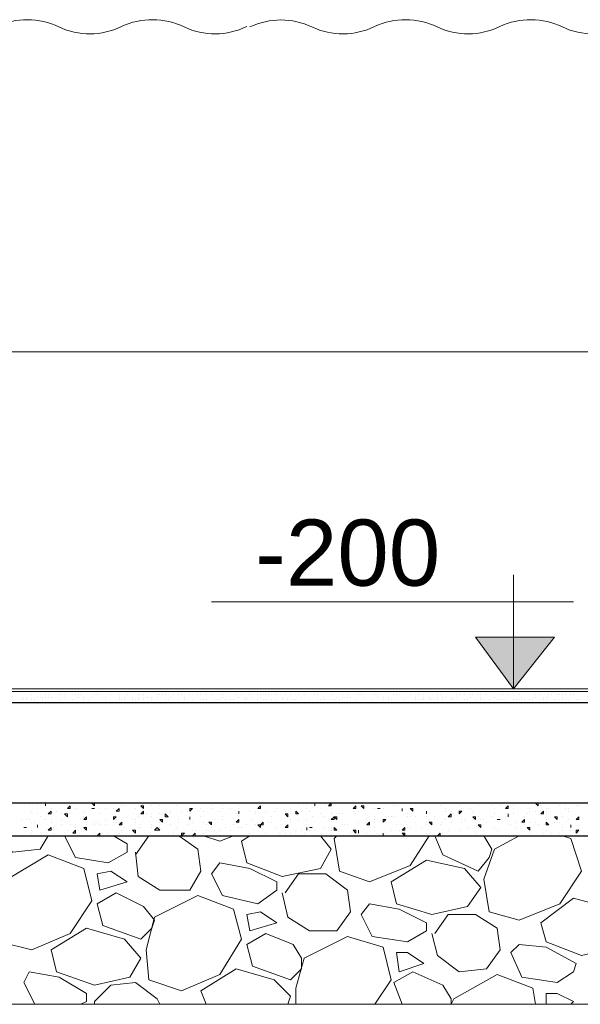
# Model space of a CAD drawing. Header units: metres. Extents: x 5.7 to 89.8, y 4 to 63.5.
# Tile 309 of 475: x 54.2 to 56.2, y 27.6 to 31.1. Entities that reach past the tile are written whole.
import ezdxf

# ---------------------------------------------------------------- set-up
doc = ezdxf.new("R2010")
doc.units = ezdxf.units.M
doc.header["$MEASUREMENT"] = 0
for name, color, linetype in [('PDF17_dim', 7, 'Continuous'), ('PDF17_hatch-borshi', 7, 'Continuous'), ('PDF17_kaff', 7, 'Continuous'), ('PDF17_Text', 7, 'Continuous'), ('PDF17_textt', 7, 'Continuous'), ('PDF17_wall', 7, 'Continuous')]:
    doc.layers.add(name, color=color, linetype=linetype)
doc.styles.add('PDF Arial', font='arial.ttf')

msp = doc.modelspace()

# ---------------------------------------------------------------- linework, layer by layer
at = {"layer": 'PDF17_dim', "lineweight": 20}
for points in [[(52.552, 31.0437, 0.22617), (52.7716, 31.0437, -0.226144), (52.9931, 31.0422, 0.22617), (53.2147, 31.0437, -0.226144), (53.4362, 31.0422, 0.22617), (53.6577, 31.0437, -0.226144), (53.8792, 31.0422, 0.22617), (54.1007, 31.0437, -0.226144), (54.3222, 31.0422, 0.22617), (54.5438, 31.0437, -0.226144), (54.7653, 31.0422, 0.22617), (54.9868, 31.0437)], [(57.435, 31.0437, 0.22617), (57.6546, 31.0437, -0.22617), (57.4331, 31.0422, 0.226144), (57.2116, 31.0437, -0.22617), (56.9901, 31.0422, 0.226144), (56.7686, 31.0437, -0.22617), (56.547, 31.0422, 0.226144), (56.3255, 31.0437, -0.22617), (56.104, 31.0422, 0.226144), (55.8825, 31.0437, -0.22617), (55.661, 31.0422, 0.226144), (55.4395, 31.0437, -0.22617), (55.2179, 31.0422, 0.226144), (54.9983, 31.0422)]]:
    msp.add_lwpolyline(points, format="xyb", dxfattribs=at)
msp.add_lwpolyline([(48.1014, 29.892), (63.8099, 29.892)], dxfattribs=at)
at = {"layer": 'PDF17_hatch-borshi', "lineweight": 18}
for points in [[(54.198, 28.6689), (54.198, 28.6689)], [(54.2076, 28.6689), (54.2076, 28.6689)], [(54.2269, 28.6785), (54.2269, 28.6785)], [(54.2269, 28.6785), (54.2269, 28.6785)], [(54.2461, 28.6881), (54.2461, 28.6881)], [(54.2461, 28.6689), (54.2461, 28.6689)], [(54.2558, 28.6689), (54.2558, 28.6689)], [(54.2654, 28.6689), (54.2654, 28.6689)], [(54.275, 28.6785), (54.275, 28.6785)], [(54.275, 28.6689), (54.275, 28.6689)], [(54.2847, 28.6785), (54.2847, 28.6785)], [(54.2847, 28.6689), (54.2847, 28.6689)], [(54.2943, 28.6689), (54.2943, 28.6689)], [(54.2943, 28.6689), (54.2943, 28.6689)], [(54.3232, 28.6881), (54.3232, 28.6881)], [(54.3232, 28.6881), (54.3232, 28.6881)], [(54.3232, 28.6785), (54.3232, 28.6785)], [(54.3232, 28.6785), (54.3232, 28.6785)], [(54.3328, 28.6785), (54.3328, 28.6785)], [(54.3328, 28.6689), (54.3328, 28.6689)], [(54.3424, 28.6785), (54.3424, 28.6785)], [(54.3424, 28.6785), (54.3424, 28.6785)], [(54.3424, 28.6689), (54.3424, 28.6689)], [(54.3713, 28.6881), (54.3713, 28.6881)], [(54.3713, 28.6785), (54.3713, 28.6785)], [(54.381, 28.6785), (54.381, 28.6785)], [(54.3906, 28.6881), (54.3906, 28.6881)], [(54.3906, 28.6785), (54.3906, 28.6785)], [(54.3906, 28.6689), (54.3906, 28.6689)], [(54.4002, 28.6785), (54.4002, 28.6785)], [(54.4099, 28.6881), (54.4099, 28.6881)], [(54.4099, 28.6689), (54.4099, 28.6689)], [(54.4195, 28.6881), (54.4195, 28.6881)], [(54.4291, 28.6881), (54.4291, 28.6881)], [(54.4388, 28.6689), (54.4388, 28.6689)], [(54.4484, 28.6785), (54.4484, 28.6785)], [(54.458, 28.6881), (54.458, 28.6881)], [(54.458, 28.6785), (54.458, 28.6785)], [(54.4676, 28.6785), (54.4676, 28.6785)], [(54.4773, 28.6689), (54.4773, 28.6689)], [(54.4869, 28.6689), (54.4869, 28.6689)], [(54.5062, 28.6881), (54.5062, 28.6881)], [(54.5062, 28.6785), (54.5062, 28.6785)], [(54.5351, 28.6785), (54.5351, 28.6785)], [(54.5351, 28.6689), (54.5351, 28.6689)], [(54.5543, 28.6881), (54.5543, 28.6881)], [(54.5543, 28.6689), (54.5543, 28.6689)], [(54.564, 28.6785), (54.564, 28.6785)], [(54.5832, 28.6689), (54.5832, 28.6689)], [(54.6025, 28.6881), (54.6025, 28.6881)], [(54.6025, 28.6785), (54.6025, 28.6785)], [(54.6025, 28.6689), (54.6025, 28.6689)], [(54.6121, 28.6785), (54.6121, 28.6785)], [(54.6217, 28.6785), (54.6217, 28.6785)], [(54.6217, 28.6689), (54.6217, 28.6689)], [(54.6314, 28.6689), (54.6314, 28.6689)], [(54.641, 28.6689), (54.641, 28.6689)], [(54.6506, 28.6689), (54.6506, 28.6689)], [(54.6699, 28.6785), (54.6699, 28.6785)], [(54.6699, 28.6689), (54.6699, 28.6689)], [(54.6795, 28.6785), (54.6795, 28.6785)], [(54.6795, 28.6785), (54.6795, 28.6785)], [(54.6892, 28.6785), (54.6892, 28.6785)], [(54.6988, 28.6881), (54.6988, 28.6881)], [(54.6988, 28.6785), (54.6988, 28.6785)], [(54.7181, 28.6689), (54.7181, 28.6689)], [(54.7277, 28.6785), (54.7277, 28.6785)], [(54.7277, 28.6785), (54.7277, 28.6785)], [(54.747, 28.6881), (54.747, 28.6881)], [(54.747, 28.6785), (54.747, 28.6785)], [(54.7566, 28.6785), (54.7566, 28.6785)], [(54.7662, 28.6689), (54.7662, 28.6689)], [(54.7758, 28.6881), (54.7758, 28.6881)], [(54.7855, 28.6785), (54.7855, 28.6785)], [(54.8144, 28.6785), (54.8144, 28.6785)], [(54.824, 28.6785), (54.824, 28.6785)], [(54.8433, 28.6785), (54.8433, 28.6785)], [(54.8625, 28.6785), (54.8625, 28.6785)], [(54.8914, 28.6785), (54.8914, 28.6785)], [(54.8914, 28.6785), (54.8914, 28.6785)], [(54.9011, 28.6785), (54.9011, 28.6785)], [(54.9011, 28.6689), (54.9011, 28.6689)], [(54.9492, 28.6881), (54.9492, 28.6881)], [(54.9492, 28.6785), (54.9492, 28.6785)], [(54.9492, 28.6785), (54.9492, 28.6785)], [(54.9588, 28.6689), (54.9588, 28.6689)], [(54.9685, 28.6785), (54.9685, 28.6785)], [(54.9781, 28.6689), (54.9781, 28.6689)], [(54.9877, 28.6689), (54.9877, 28.6689)], [(54.9974, 28.6785), (54.9974, 28.6785)], [(55.007, 28.6785), (55.007, 28.6785)], [(55.007, 28.6689), (55.007, 28.6689)], [(55.0263, 28.6785), (55.0263, 28.6785)], [(55.0359, 28.6785), (55.0359, 28.6785)], [(55.0359, 28.6689), (55.0359, 28.6689)], [(55.0455, 28.6785), (55.0455, 28.6785)], [(55.0551, 28.6785), (55.0551, 28.6785)], [(55.0648, 28.6785), (55.0648, 28.6785)], [(55.0744, 28.6785), (55.0744, 28.6785)], [(55.084, 28.6785), (55.084, 28.6785)], [(55.0937, 28.6881), (55.0937, 28.6881)], [(55.0937, 28.6785), (55.0937, 28.6785)], [(55.1033, 28.6881), (55.1033, 28.6881)], [(55.1129, 28.6689), (55.1129, 28.6689)], [(55.1226, 28.6881), (55.1226, 28.6881)], [(55.1226, 28.6785), (55.1226, 28.6785)], [(55.1322, 28.6881), (55.1322, 28.6881)], [(55.1418, 28.6785), (55.1418, 28.6785)], [(55.1611, 28.6881), (55.1611, 28.6881)], [(55.1707, 28.6785), (55.1707, 28.6785)], [(55.1804, 28.6689), (55.1804, 28.6689)], [(55.19, 28.6785), (55.19, 28.6785)], [(55.2285, 28.6785), (55.2285, 28.6785)], [(55.2381, 28.6881), (55.2381, 28.6881)], [(55.2381, 28.6785), (55.2381, 28.6785)], [(55.2574, 28.6689), (55.2574, 28.6689)], [(55.2863, 28.6785), (55.2863, 28.6785)], [(55.2863, 28.6785), (55.2863, 28.6785)], [(55.3056, 28.6881), (55.3056, 28.6881)], [(55.3056, 28.6689), (55.3056, 28.6689)], [(55.3056, 28.6689), (55.3056, 28.6689)], [(55.3248, 28.6785), (55.3248, 28.6785)], [(55.3248, 28.6689), (55.3248, 28.6689)], [(55.3345, 28.6689), (55.3345, 28.6689)], [(55.3441, 28.6785), (55.3441, 28.6785)], [(55.3441, 28.6689), (55.3441, 28.6689)], [(55.3537, 28.6689), (55.3537, 28.6689)], [(55.3537, 28.6689), (55.3537, 28.6689)], [(55.373, 28.6785), (55.373, 28.6785)], [(55.3826, 28.6881), (55.3826, 28.6881)], [(55.3826, 28.6785), (55.3826, 28.6785)], [(55.3826, 28.6785), (55.3826, 28.6785)], [(55.3922, 28.6785), (55.3922, 28.6785)], [(55.3922, 28.6785), (55.3922, 28.6785)], [(55.4019, 28.6785), (55.4019, 28.6785)], [(55.4019, 28.6689), (55.4019, 28.6689)], [(55.4019, 28.6689), (55.4019, 28.6689)], [(55.4211, 28.6881), (55.4211, 28.6881)], [(55.4308, 28.6785), (55.4308, 28.6785)], [(55.4404, 28.6785), (55.4404, 28.6785)], [(55.45, 28.6881), (55.45, 28.6881)], [(55.45, 28.6785), (55.45, 28.6785)], [(55.45, 28.6785), (55.45, 28.6785)], [(55.45, 28.6689), (55.45, 28.6689)], [(55.4693, 28.6881), (55.4693, 28.6881)], [(55.4693, 28.6689), (55.4693, 28.6689)], [(55.4789, 28.6881), (55.4789, 28.6881)], [(55.4886, 28.6881), (55.4886, 28.6881)], [(55.4886, 28.6689), (55.4886, 28.6689)], [(55.5078, 28.6785), (55.5078, 28.6785)], [(55.5174, 28.6881), (55.5174, 28.6881)], [(55.5174, 28.6785), (55.5174, 28.6785)], [(55.5271, 28.6785), (55.5271, 28.6785)], [(55.5367, 28.6689), (55.5367, 28.6689)], [(55.5367, 28.6689), (55.5367, 28.6689)], [(55.5656, 28.6881), (55.5656, 28.6881)], [(55.5656, 28.6785), (55.5656, 28.6785)], [(55.5849, 28.6689), (55.5849, 28.6689)], [(55.5945, 28.6785), (55.5945, 28.6785)], [(55.6041, 28.6881), (55.6041, 28.6881)], [(55.6138, 28.6785), (55.6138, 28.6785)], [(55.6138, 28.6689), (55.6138, 28.6689)], [(55.633, 28.6689), (55.633, 28.6689)], [(55.6523, 28.6881), (55.6523, 28.6881)], [(55.6619, 28.6785), (55.6619, 28.6785)], [(55.6619, 28.6689), (55.6619, 28.6689)], [(55.6715, 28.6785), (55.6715, 28.6785)], [(55.6715, 28.6785), (55.6715, 28.6785)], [(55.6812, 28.6689), (55.6812, 28.6689)], [(55.6812, 28.6689), (55.6812, 28.6689)], [(55.6908, 28.6689), (55.6908, 28.6689)], [(55.7004, 28.6881), (55.7004, 28.6881)], [(55.7101, 28.6689), (55.7101, 28.6689)], [(55.7293, 28.6785), (55.7293, 28.6785)], [(55.7293, 28.6785), (55.7293, 28.6785)], [(55.7293, 28.6689), (55.7293, 28.6689)], [(55.739, 28.6785), (55.739, 28.6785)], [(55.739, 28.6785), (55.739, 28.6785)], [(55.7486, 28.6881), (55.7486, 28.6881)], [(55.7582, 28.6785), (55.7582, 28.6785)], [(55.7775, 28.6785), (55.7775, 28.6785)], [(55.7775, 28.6689), (55.7775, 28.6689)], [(55.7871, 28.6785), (55.7871, 28.6785)], [(55.7871, 28.6785), (55.7871, 28.6785)], [(55.8064, 28.6881), (55.8064, 28.6881)], [(55.8064, 28.6785), (55.8064, 28.6785)], [(55.816, 28.6785), (55.816, 28.6785)], [(55.816, 28.6689), (55.816, 28.6689)], [(55.8256, 28.6881), (55.8256, 28.6881)], [(55.8353, 28.6881), (55.8353, 28.6881)], [(55.8353, 28.6785), (55.8353, 28.6785)], [(55.8642, 28.6689), (55.8642, 28.6689)], [(55.8834, 28.6785), (55.8834, 28.6785)], [(55.8931, 28.6785), (55.8931, 28.6785)], [(55.9123, 28.6785), (55.9123, 28.6785)], [(55.9509, 28.6785), (55.9509, 28.6785)], [(55.9509, 28.6785), (55.9509, 28.6785)], [(55.9605, 28.6689), (55.9605, 28.6689)], [(55.9605, 28.6689), (55.9605, 28.6689)], [(56.0086, 28.6881), (56.0086, 28.6881)], [(56.0086, 28.6785), (56.0086, 28.6785)], [(56.0086, 28.6785), (56.0086, 28.6785)], [(56.0086, 28.6689), (56.0086, 28.6689)], [(56.0279, 28.6785), (56.0279, 28.6785)], [(56.0375, 28.6689), (56.0375, 28.6689)], [(56.0472, 28.6689), (56.0472, 28.6689)], [(56.0568, 28.6785), (56.0568, 28.6785)], [(56.0568, 28.6689), (56.0568, 28.6689)], [(56.0664, 28.6785), (56.0664, 28.6785)], [(56.0857, 28.6785), (56.0857, 28.6785)], [(56.0953, 28.6785), (56.0953, 28.6785)], [(56.0953, 28.6785), (56.0953, 28.6785)], [(56.0953, 28.6785), (56.0953, 28.6785)], [(56.105, 28.6785), (56.105, 28.6785)], [(56.105, 28.6689), (56.105, 28.6689)], [(56.1146, 28.6785), (56.1146, 28.6785)], [(56.1338, 28.6785), (56.1338, 28.6785)], [(56.1435, 28.6785), (56.1435, 28.6785)], [(56.1435, 28.6785), (56.1435, 28.6785)], [(56.1531, 28.6881), (56.1531, 28.6881)], [(56.1531, 28.6881), (56.1531, 28.6881)], [(54.1883, 28.6592), (54.1883, 28.6592)], [(54.198, 28.6592), (54.198, 28.6592)], [(54.2076, 28.6592), (54.2076, 28.6592)], [(54.2269, 28.6592), (54.2269, 28.6592)], [(54.2365, 28.6592), (54.2365, 28.6592)], [(54.2654, 28.6592), (54.2654, 28.6592)], [(54.3232, 28.6592), (54.3232, 28.6592)], [(54.3713, 28.6592), (54.3713, 28.6592)], [(54.4099, 28.6592), (54.4099, 28.6592)], [(54.4291, 28.6592), (54.4291, 28.6592)], [(54.4869, 28.6592), (54.4869, 28.6592)], [(54.5351, 28.6592), (54.5351, 28.6592)], [(54.5447, 28.6592), (54.5447, 28.6592)], [(54.5447, 28.6592), (54.5447, 28.6592)], [(54.5543, 28.6592), (54.5543, 28.6592)], [(54.5543, 28.6592), (54.5543, 28.6592)], [(54.5832, 28.6592), (54.5832, 28.6592)], [(54.5929, 28.6592), (54.5929, 28.6592)], [(54.6025, 28.6592), (54.6025, 28.6592)], [(54.6025, 28.6496), (54.6025, 28.6496)], [(54.6217, 28.6592), (54.6217, 28.6592)], [(54.6506, 28.6592), (54.6506, 28.6592)], [(54.6506, 28.6592), (54.6506, 28.6592)], [(54.6988, 28.6592), (54.6988, 28.6592)], [(54.6988, 28.6592), (54.6988, 28.6592)], [(54.7084, 28.6592), (54.7084, 28.6592)], [(54.747, 28.6592), (54.747, 28.6592)], [(54.7662, 28.6592), (54.7662, 28.6592)], [(54.7662, 28.6592), (54.7662, 28.6592)], [(54.7951, 28.6592), (54.7951, 28.6592)], [(54.824, 28.6592), (54.824, 28.6592)], [(54.8336, 28.6592), (54.8336, 28.6592)], [(54.8433, 28.6592), (54.8433, 28.6592)], [(54.8722, 28.6592), (54.8722, 28.6592)], [(54.8818, 28.6592), (54.8818, 28.6592)], [(54.8818, 28.6592), (54.8818, 28.6592)], [(54.8818, 28.6496), (54.8818, 28.6496)], [(54.8914, 28.6592), (54.8914, 28.6592)], [(54.9107, 28.6592), (54.9107, 28.6592)], [(54.9107, 28.6592), (54.9107, 28.6592)], [(54.9299, 28.6592), (54.9299, 28.6592)], [(54.9299, 28.6592), (54.9299, 28.6592)], [(54.9299, 28.6592), (54.9299, 28.6592)], [(54.9396, 28.6592), (54.9396, 28.6592)], [(54.9396, 28.6496), (54.9396, 28.6496)], [(54.9781, 28.6592), (54.9781, 28.6592)], [(54.9877, 28.6592), (54.9877, 28.6592)], [(54.9877, 28.6592), (54.9877, 28.6592)], [(54.9974, 28.6496), (54.9974, 28.6496)], [(55.0263, 28.6592), (55.0263, 28.6592)], [(55.0455, 28.6592), (55.0455, 28.6592)], [(55.0455, 28.6496), (55.0455, 28.6496)], [(55.0551, 28.6592), (55.0551, 28.6592)], [(55.0744, 28.6592), (55.0744, 28.6592)], [(55.0937, 28.6592), (55.0937, 28.6592)], [(55.1033, 28.6496), (55.1033, 28.6496)], [(55.1129, 28.6592), (55.1129, 28.6592)], [(55.1322, 28.6592), (55.1322, 28.6592)], [(55.1515, 28.6592), (55.1515, 28.6592)], [(55.1611, 28.6592), (55.1611, 28.6592)], [(55.1611, 28.6496), (55.1611, 28.6496)], [(55.1996, 28.6496), (55.1996, 28.6496)], [(55.2092, 28.6592), (55.2092, 28.6592)], [(55.2092, 28.6592), (55.2092, 28.6592)], [(55.2189, 28.6496), (55.2189, 28.6496)], [(55.2381, 28.6592), (55.2381, 28.6592)], [(55.2478, 28.6592), (55.2478, 28.6592)], [(55.2574, 28.6592), (55.2574, 28.6592)], [(55.2574, 28.6592), (55.2574, 28.6592)], [(55.267, 28.6592), (55.267, 28.6592)], [(55.267, 28.6496), (55.267, 28.6496)], [(55.2767, 28.6496), (55.2767, 28.6496)], [(55.2863, 28.6592), (55.2863, 28.6592)], [(55.2959, 28.6592), (55.2959, 28.6592)], [(55.3152, 28.6592), (55.3152, 28.6592)], [(55.3248, 28.6496), (55.3248, 28.6496)], [(55.373, 28.6592), (55.373, 28.6592)], [(55.3826, 28.6496), (55.3826, 28.6496)], [(55.4308, 28.6592), (55.4308, 28.6592)], [(55.4404, 28.6496), (55.4404, 28.6496)], [(55.4693, 28.6592), (55.4693, 28.6592)], [(55.4886, 28.6592), (55.4886, 28.6592)], [(55.4982, 28.6592), (55.4982, 28.6592)], [(55.5463, 28.6592), (55.5463, 28.6592)], [(55.5849, 28.6592), (55.5849, 28.6592)], [(55.5945, 28.6592), (55.5945, 28.6592)], [(55.5945, 28.6592), (55.5945, 28.6592)], [(55.6041, 28.6592), (55.6041, 28.6592)], [(55.6138, 28.6592), (55.6138, 28.6592)], [(55.6138, 28.6592), (55.6138, 28.6592)], [(55.633, 28.6592), (55.633, 28.6592)], [(55.6427, 28.6592), (55.6427, 28.6592)], [(55.6523, 28.6592), (55.6523, 28.6592)], [(55.6619, 28.6592), (55.6619, 28.6592)], [(55.6812, 28.6592), (55.6812, 28.6592)], [(55.7004, 28.6496), (55.7004, 28.6496)], [(55.7101, 28.6592), (55.7101, 28.6592)], [(55.7197, 28.6592), (55.7197, 28.6592)], [(55.7582, 28.6592), (55.7582, 28.6592)], [(55.7679, 28.6592), (55.7679, 28.6592)], [(55.7968, 28.6592), (55.7968, 28.6592)], [(55.816, 28.6592), (55.816, 28.6592)], [(55.8256, 28.6592), (55.8256, 28.6592)], [(55.8256, 28.6592), (55.8256, 28.6592)], [(55.8449, 28.6592), (55.8449, 28.6592)], [(55.8738, 28.6592), (55.8738, 28.6592)], [(55.8834, 28.6592), (55.8834, 28.6592)], [(55.8931, 28.6592), (55.8931, 28.6592)], [(55.9027, 28.6592), (55.9027, 28.6592)], [(55.9316, 28.6592), (55.9316, 28.6592)], [(55.9412, 28.6592), (55.9412, 28.6592)], [(55.9412, 28.6592), (55.9412, 28.6592)], [(55.9412, 28.6592), (55.9412, 28.6592)], [(55.9509, 28.6592), (55.9509, 28.6592)], [(55.9605, 28.6592), (55.9605, 28.6592)], [(55.9701, 28.6592), (55.9701, 28.6592)], [(55.9894, 28.6592), (55.9894, 28.6592)], [(55.9894, 28.6592), (55.9894, 28.6592)], [(55.9894, 28.6592), (55.9894, 28.6592)], [(55.999, 28.6592), (55.999, 28.6592)], [(56.0279, 28.6592), (56.0279, 28.6592)], [(56.0375, 28.6592), (56.0375, 28.6592)], [(56.0472, 28.6592), (56.0472, 28.6592)], [(56.0472, 28.6592), (56.0472, 28.6592)], [(56.0761, 28.6592), (56.0761, 28.6592)], [(56.0953, 28.6592), (56.0953, 28.6592)], [(56.105, 28.6592), (56.105, 28.6592)], [(56.1146, 28.6592), (56.1146, 28.6592)], [(56.1242, 28.6592), (56.1242, 28.6592)], [(56.1531, 28.6592), (56.1531, 28.6592)], [(56.1627, 28.6592), (56.1627, 28.6592)], [(54.1883, 28.2933), (54.1883, 28.2933)], [(54.198, 28.2933), (54.198, 28.2933)], [(54.2172, 28.2836), (54.2172, 28.2836)], [(54.2461, 28.2836), (54.2461, 28.2836)], [(54.275, 28.2933), (54.275, 28.2933)], [(54.275, 28.2933), (54.275, 28.2933)], [(54.275, 28.2836), (54.275, 28.2836)], [(54.2943, 28.2933), (54.2943, 28.2933)], [(54.3521, 28.2836), (54.3521, 28.2836)], [(54.3617, 28.2933), (54.3617, 28.2933)], [(54.4099, 28.2933), (54.4099, 28.2933)], [(54.4195, 28.2933), (54.4195, 28.2933)], [(54.4484, 28.2836), (54.4484, 28.2836)], [(54.4773, 28.2933), (54.4773, 28.2933)], [(54.4869, 28.2933), (54.4869, 28.2933)], [(54.5447, 28.2836), (54.5447, 28.2836)], [(54.5543, 28.2836), (54.5543, 28.2836)], [(54.6121, 28.2836), (54.6121, 28.2836)], [(54.6314, 28.2933), (54.6314, 28.2933)], [(54.6506, 28.2836), (54.6506, 28.2836)], [(54.6795, 28.2836), (54.6795, 28.2836)], [(54.7181, 28.2933), (54.7181, 28.2933)], [(54.7373, 28.2836), (54.7373, 28.2836)], [(54.8625, 28.2836), (54.8625, 28.2836)], [(54.9011, 28.2933), (54.9011, 28.2933)], [(54.9011, 28.2933), (54.9107, 28.2933)], [(54.9011, 28.2836), (54.9011, 28.2836)], [(54.9107, 28.2933), (54.9107, 28.2933)], [(54.9299, 28.2933), (54.9299, 28.2933)], [(54.9588, 28.2836), (54.9588, 28.2836)], [(55.0166, 28.2933), (55.0166, 28.2933)], [(55.0263, 28.2836), (55.0263, 28.2836)], [(55.0551, 28.2933), (55.0648, 28.2933)], [(55.0648, 28.2933), (55.0648, 28.2933)], [(55.0937, 28.2933), (55.0937, 28.2933)], [(55.1707, 28.2836), (55.1707, 28.2836)], [(55.1996, 28.2933), (55.1996, 28.2933)], [(55.1996, 28.2836), (55.1996, 28.2836)], [(55.2285, 28.2933), (55.2285, 28.2933)], [(55.2478, 28.2933), (55.2478, 28.2933)], [(55.267, 28.2836), (55.267, 28.2836)], [(55.3248, 28.2933), (55.3248, 28.2933)], [(55.3537, 28.2933), (55.3537, 28.2933)], [(55.4211, 28.2933), (55.4211, 28.2933)], [(55.4886, 28.2933), (55.4886, 28.2933)], [(55.5078, 28.2836), (55.5078, 28.2836)], [(55.5174, 28.2836), (55.5174, 28.2836)], [(55.5463, 28.2933), (55.5463, 28.2933)], [(55.5656, 28.2836), (55.5656, 28.2836)], [(55.5849, 28.2933), (55.5849, 28.2933)], [(55.6138, 28.2933), (55.6138, 28.2933)], [(55.6234, 28.2933), (55.6234, 28.2933)], [(55.6234, 28.2933), (55.6234, 28.2933)], [(55.6715, 28.2836), (55.6715, 28.2836)], [(55.739, 28.2836), (55.739, 28.2836)], [(55.7582, 28.2933), (55.7582, 28.2933)], [(55.7775, 28.2933), (55.7775, 28.2933)], [(55.7775, 28.2933), (55.7871, 28.2933)], [(55.7775, 28.2933), (55.7775, 28.2933)], [(55.7871, 28.2933), (55.7871, 28.2933)], [(55.8064, 28.2836), (55.8064, 28.2836)], [(55.8064, 28.2836), (55.8064, 28.2836)], [(55.8449, 28.2933), (55.8449, 28.2933)], [(55.8449, 28.2933), (55.8449, 28.2933)], [(55.8449, 28.2933), (55.8449, 28.2933)], [(55.8545, 28.2836), (55.8545, 28.2836)], [(55.8738, 28.2933), (55.8738, 28.2933)], [(55.8834, 28.2836), (55.8834, 28.2836)], [(55.9027, 28.2933), (55.9027, 28.2933)], [(55.9316, 28.2933), (55.9316, 28.2933)], [(55.9316, 28.2836), (55.9316, 28.2836)], [(55.9701, 28.2933), (55.9701, 28.2933)], [(56.0279, 28.2836), (56.0279, 28.2836)], [(56.0953, 28.2836), (56.0953, 28.2836)], [(56.1146, 28.2836), (56.1146, 28.2836)], [(56.1531, 28.2836), (56.1531, 28.2836)], [(56.1627, 28.2836), (56.1627, 28.2836)], [(54.2269, 28.2644), (54.2269, 28.2644)], [(54.2461, 28.2547), (54.2461, 28.2547)], [(54.2943, 28.274), (54.2943, 28.274)], [(54.3135, 28.2644), (54.3135, 28.2644)], [(54.3328, 28.2547), (54.3328, 28.2547)], [(54.3617, 28.2547), (54.3617, 28.2547)], [(54.381, 28.274), (54.381, 28.274)], [(54.4099, 28.2644), (54.4099, 28.2644)], [(54.4484, 28.274), (54.4484, 28.274)], [(54.4676, 28.2547), (54.4676, 28.2547)], [(54.4869, 28.274), (54.4869, 28.274)], [(54.5158, 28.274), (54.5158, 28.274)], [(54.5351, 28.2644), (54.5351, 28.2644)], [(54.5929, 28.274), (54.5929, 28.274)], [(54.6314, 28.2547), (54.6314, 28.2547)], [(54.6506, 28.2547), (54.6506, 28.2547)], [(54.6795, 28.2547), (54.6795, 28.2547)], [(54.7181, 28.2644), (54.7181, 28.2644)], [(54.7181, 28.2547), (54.7181, 28.2547)], [(54.7566, 28.2644), (54.7566, 28.2644)], [(54.7758, 28.2644), (54.7758, 28.2644)], [(54.7855, 28.274), (54.7855, 28.274)], [(54.7951, 28.274), (54.7951, 28.274)], [(54.8047, 28.274), (54.8047, 28.274)], [(54.824, 28.274), (54.824, 28.274)], [(54.8336, 28.2644), (54.8336, 28.2644)], [(54.8625, 28.274), (54.8625, 28.274)], [(54.8914, 28.2644), (54.8914, 28.2644)], [(54.9011, 28.274), (54.9011, 28.274)], [(54.9299, 28.274), (54.9299, 28.274)], [(54.9492, 28.2547), (54.9492, 28.2547)], [(54.9588, 28.274), (54.9588, 28.274)], [(54.9588, 28.2644), (54.9588, 28.2644)], [(54.9974, 28.2644), (54.9974, 28.2644)], [(55.0166, 28.2644), (55.0166, 28.2644)], [(55.0166, 28.2547), (55.0166, 28.2547)], [(55.0551, 28.2644), (55.0551, 28.2644)], [(55.0551, 28.2644), (55.0551, 28.2644)], [(55.084, 28.2644), (55.084, 28.2644)], [(55.0937, 28.274), (55.0937, 28.274)], [(55.1226, 28.2644), (55.1226, 28.2644)], [(55.1418, 28.274), (55.1418, 28.274)], [(55.1418, 28.2547), (55.1418, 28.2547)], [(55.1804, 28.2644), (55.1804, 28.2644)], [(55.1996, 28.274), (55.1996, 28.274)], [(55.2092, 28.2644), (55.2092, 28.2644)], [(55.2478, 28.2547), (55.2478, 28.2547)], [(55.2863, 28.274), (55.2863, 28.274)], [(55.2863, 28.2547), (55.2863, 28.2547)], [(55.3056, 28.2547), (55.3056, 28.2547)], [(55.3152, 28.2547), (55.3152, 28.2547)], [(55.3248, 28.2547), (55.3248, 28.2547)], [(55.3633, 28.2644), (55.3633, 28.2644)], [(55.373, 28.2547), (55.373, 28.2547)], [(55.3826, 28.2644), (55.3826, 28.2644)], [(55.4404, 28.274), (55.4404, 28.274)], [(55.4404, 28.274), (55.4404, 28.274)], [(55.45, 28.274), (55.45, 28.274)], [(55.4693, 28.274), (55.4693, 28.274)], [(55.5367, 28.2644), (55.5367, 28.2644)], [(55.556, 28.2547), (55.556, 28.2547)], [(55.6234, 28.2644), (55.6234, 28.2644)], [(55.6234, 28.2547), (55.6234, 28.2547)], [(55.6234, 28.2547), (55.6234, 28.2547)], [(55.633, 28.2547), (55.633, 28.2547)], [(55.6908, 28.274), (55.6908, 28.274)], [(55.6908, 28.2644), (55.6908, 28.2644)], [(55.7101, 28.2644), (55.7101, 28.2644)], [(55.7197, 28.2547), (55.7197, 28.2547)], [(55.739, 28.2644), (55.739, 28.2644)], [(55.7486, 28.274), (55.7486, 28.274)], [(55.7775, 28.274), (55.7775, 28.274)], [(55.7871, 28.2644), (55.7871, 28.2644)], [(55.8642, 28.274), (55.8642, 28.274)], [(55.8642, 28.274), (55.8642, 28.274)], [(55.8642, 28.2547), (55.8642, 28.2547)], [(55.9123, 28.2547), (55.9123, 28.2547)], [(55.9316, 28.274), (55.9316, 28.274)], [(55.9316, 28.2547), (55.9316, 28.2547)], [(55.9797, 28.2547), (55.9797, 28.2547)], [(55.9894, 28.274), (55.9894, 28.274)], [(55.9894, 28.2644), (55.9894, 28.2644)], [(56.0086, 28.2644), (56.0086, 28.2644)], [(56.0472, 28.274), (56.0472, 28.274)], [(56.0472, 28.2644), (56.0472, 28.2644)], [(56.0472, 28.2547), (56.0472, 28.2547)], [(56.0568, 28.274), (56.0568, 28.274)], [(56.1146, 28.274), (56.1146, 28.274)], [(56.1242, 28.274), (56.1242, 28.274)], [(56.1242, 28.2644), (56.1242, 28.2644)], [(54.1883, 28.2355), (54.1883, 28.2355)], [(54.2076, 28.2355), (54.2076, 28.2355)], [(54.2172, 28.2355), (54.2172, 28.2355)], [(54.2269, 28.2258), (54.2269, 28.2258)], [(54.2365, 28.2258), (54.2365, 28.2258)], [(54.2461, 28.2162), (54.2461, 28.2162)], [(54.2558, 28.2451), (54.2558, 28.2451)], [(54.275, 28.2355), (54.275, 28.2355)], [(54.2943, 28.2355), (54.2943, 28.2355)], [(54.2943, 28.2258), (54.2943, 28.2258)], [(54.3328, 28.2355), (54.3328, 28.2355)], [(54.3328, 28.2162), (54.3328, 28.2162)], [(54.3521, 28.2451), (54.3521, 28.2451)], [(54.3617, 28.2162), (54.3617, 28.2162)], [(54.381, 28.2162), (54.381, 28.2162)], [(54.4002, 28.2355), (54.4002, 28.2355)], [(54.4099, 28.2451), (54.4099, 28.2451)], [(54.4195, 28.2162), (54.4195, 28.2162)], [(54.4484, 28.2258), (54.4484, 28.2258)], [(54.4484, 28.2162), (54.4484, 28.2162)], [(54.458, 28.2258), (54.458, 28.2258)], [(54.4676, 28.2162), (54.4676, 28.2162)], [(54.4869, 28.2355), (54.4869, 28.2355)], [(54.4869, 28.2162), (54.4869, 28.2162)], [(54.5158, 28.2258), (54.5158, 28.2258)], [(54.5254, 28.2355), (54.5254, 28.2355)], [(54.5254, 28.2258), (54.5254, 28.2258)], [(54.5351, 28.2258), (54.5351, 28.2258)], [(54.5832, 28.2355), (54.5832, 28.2355)], [(54.5929, 28.2355), (54.5929, 28.2355)], [(54.5929, 28.2258), (54.5929, 28.2258)], [(54.6025, 28.2451), (54.6025, 28.2451)], [(54.6121, 28.2162), (54.6121, 28.2162)], [(54.6506, 28.2451), (54.6506, 28.2451)], [(54.6506, 28.2162), (54.6506, 28.2162)], [(54.6795, 28.2258), (54.6795, 28.2258)], [(54.7181, 28.2162), (54.7181, 28.2162)], [(54.7181, 28.2162), (54.7181, 28.2162)], [(54.7181, 28.2162), (54.7181, 28.2162)], [(54.747, 28.2355), (54.747, 28.2355)], [(54.747, 28.2258), (54.747, 28.2258)], [(54.7758, 28.2162), (54.7758, 28.2162)], [(54.7758, 28.2162), (54.7758, 28.2162)], [(54.7855, 28.2451), (54.7855, 28.2451)], [(54.7855, 28.2451), (54.7855, 28.2355)], [(54.7855, 28.2451), (54.7855, 28.2451)], [(54.7951, 28.2258), (54.7951, 28.2258)], [(54.824, 28.2451), (54.824, 28.2451)], [(54.8336, 28.2258), (54.8336, 28.2258)], [(54.8433, 28.2162), (54.8433, 28.2162)], [(54.8722, 28.2355), (54.8722, 28.2355)], [(54.8722, 28.2355), (54.8722, 28.2355)], [(54.8722, 28.2355), (54.8722, 28.2355)], [(54.8722, 28.2355), (54.8722, 28.2355)], [(54.9011, 28.2451), (54.9011, 28.2451)], [(54.9011, 28.2355), (54.9011, 28.2355)], [(54.9396, 28.2162), (54.9396, 28.2162)], [(54.9588, 28.2451), (54.9588, 28.2451)], [(54.9877, 28.2162), (54.9877, 28.2162)], [(55.007, 28.2355), (55.007, 28.2355)], [(55.0166, 28.2162), (55.0166, 28.2162)], [(55.0166, 28.2162), (55.0166, 28.2162)], [(55.0648, 28.2258), (55.0648, 28.2258)], [(55.0744, 28.2451), (55.0744, 28.2451)], [(55.0744, 28.2258), (55.0744, 28.2258)], [(55.1418, 28.2355), (55.1418, 28.2355)], [(55.1418, 28.2258), (55.1418, 28.2258)], [(55.1707, 28.2355), (55.1707, 28.2355)], [(55.1996, 28.2355), (55.1996, 28.2355)], [(55.2189, 28.2451), (55.2189, 28.2451)], [(55.2574, 28.2451), (55.2574, 28.2451)], [(55.3248, 28.2162), (55.3248, 28.2162)], [(55.3345, 28.2162), (55.3345, 28.2162)], [(55.3441, 28.2162), (55.3441, 28.2162)], [(55.3826, 28.2258), (55.3826, 28.2258)], [(55.4115, 28.2355), (55.4115, 28.2355)], [(55.4115, 28.2258), (55.4115, 28.2258)], [(55.4404, 28.2451), (55.4404, 28.2451)], [(55.4404, 28.2355), (55.4404, 28.2355)], [(55.4404, 28.2258), (55.4404, 28.2258)], [(55.4789, 28.2355), (55.4789, 28.2355)], [(55.4886, 28.2451), (55.4886, 28.2451)], [(55.4982, 28.2451), (55.4982, 28.2451)], [(55.5078, 28.2451), (55.5078, 28.2451)], [(55.5174, 28.2162), (55.5174, 28.2162)], [(55.556, 28.2451), (55.556, 28.2451)], [(55.5656, 28.2451), (55.5656, 28.2451)], [(55.5656, 28.2451), (55.5656, 28.2451)], [(55.5849, 28.2451), (55.5849, 28.2451)], [(55.5849, 28.2258), (55.5849, 28.2258)], [(55.6234, 28.2451), (55.6234, 28.2451)], [(55.6234, 28.2162), (55.6234, 28.2162)], [(55.6523, 28.2451), (55.6523, 28.2451)], [(55.6715, 28.2162), (55.6715, 28.2162)], [(55.6812, 28.2258), (55.6812, 28.2258)], [(55.6908, 28.2355), (55.6908, 28.2355)], [(55.7101, 28.2258), (55.7101, 28.2258)], [(55.7486, 28.2355), (55.7486, 28.2355)], [(55.7486, 28.2258), (55.7486, 28.2258)], [(55.7582, 28.2355), (55.7582, 28.2355)], [(55.8064, 28.2451), (55.8064, 28.2451)], [(55.816, 28.2355), (55.816, 28.2355)], [(55.8256, 28.2355), (55.8256, 28.2355)], [(55.8353, 28.2258), (55.8353, 28.2258)], [(55.8545, 28.2451), (55.8545, 28.2451)], [(55.8834, 28.2355), (55.8834, 28.2355)], [(55.8834, 28.2355), (55.8834, 28.2355)], [(55.9027, 28.2451), (55.9027, 28.2451)], [(55.9027, 28.2355), (55.9027, 28.2355)], [(55.922, 28.2162), (55.922, 28.2162)], [(55.9412, 28.2258), (55.9412, 28.2258)], [(55.9701, 28.2451), (55.9701, 28.2451)], [(55.9701, 28.2162), (55.9701, 28.2162)], [(55.9894, 28.2258), (55.9894, 28.2258)], [(56.0086, 28.2258), (56.0086, 28.2258)], [(56.0183, 28.2162), (56.0183, 28.2162)], [(56.0472, 28.2355), (56.0472, 28.2355)], [(56.0761, 28.2258), (56.0761, 28.2258)], [(56.0953, 28.2258), (56.0953, 28.2258)], [(56.105, 28.2451), (56.105, 28.2451)], [(56.1242, 28.2355), (56.1242, 28.2355)], [(56.1338, 28.2162), (56.1338, 28.2162)], [(54.2076, 28.2066), (54.2076, 28.2066)], [(54.2269, 28.1969), (54.2269, 28.1969)], [(54.2269, 28.1873), (54.2269, 28.1873)], [(54.2847, 28.1969), (54.2847, 28.1969)], [(54.3039, 28.2066), (54.3039, 28.2066)], [(54.3039, 28.1873), (54.3039, 28.1873)], [(54.3521, 28.1969), (54.3521, 28.1969)], [(54.381, 28.2066), (54.381, 28.2066)], [(54.4099, 28.2066), (54.4099, 28.2066)], [(54.4484, 28.1873), (54.4484, 28.1873)], [(54.4773, 28.1873), (54.4773, 28.1873)], [(54.4965, 28.1873), (54.4965, 28.1873)], [(54.5351, 28.1873), (54.5351, 28.1873)], [(54.5447, 28.1969), (54.5447, 28.1969)], [(54.5543, 28.2066), (54.5543, 28.2066)], [(54.5736, 28.1969), (54.5736, 28.1969)], [(54.5929, 28.1969), (54.5929, 28.1969)], [(54.6025, 28.2066), (54.6025, 28.2066)], [(54.6121, 28.2066), (54.6121, 28.2066)], [(54.6506, 28.2066), (54.6506, 28.2066)], [(54.6506, 28.2066), (54.6506, 28.2066)], [(54.6795, 28.2066), (54.6795, 28.2066)], [(54.7277, 28.1873), (54.7277, 28.1873)], [(54.7373, 28.2066), (54.7373, 28.2066)], [(54.7662, 28.1873), (54.7662, 28.1873)], [(54.7951, 28.1969), (54.7951, 28.1969)], [(54.7951, 28.1777), (54.8047, 28.1873), (54.8047, 28.1777)], [(54.8047, 28.1969), (54.8047, 28.1969)], [(54.8336, 28.1873), (54.8336, 28.1873)], [(54.8433, 28.1969), (54.8433, 28.1969)], [(54.8625, 28.2066), (54.8625, 28.2066)], [(54.8722, 28.1969), (54.8722, 28.1969)], [(54.8722, 28.1969), (54.8722, 28.1969)], [(54.8914, 28.1969), (54.8914, 28.1969)], [(54.9107, 28.2066), (54.9107, 28.2066)], [(54.9107, 28.2066), (54.9107, 28.2066)], [(54.9299, 28.1969), (54.9299, 28.1969)], [(54.9588, 28.2066), (54.9588, 28.2066)], [(54.9685, 28.2066), (54.9685, 28.2066)], [(54.9974, 28.1873), (54.9974, 28.1873)], [(55.0359, 28.2066), (55.0359, 28.2066)], [(55.0551, 28.1873), (55.0551, 28.1873)], [(55.0937, 28.2066), (55.0937, 28.2066)], [(55.1033, 28.1873), (55.1033, 28.1873)], [(55.1226, 28.1873), (55.1226, 28.1873)], [(55.1418, 28.1873), (55.1418, 28.1873)], [(55.1418, 28.1873), (55.1418, 28.1873)], [(55.1418, 28.1873), (55.1418, 28.1873)], [(55.1611, 28.1969), (55.1611, 28.1969)], [(55.1804, 28.1969), (55.1804, 28.1969)], [(55.19, 28.1873), (55.19, 28.1873)], [(55.1996, 28.2066), (55.1996, 28.2066)], [(55.1996, 28.1969), (55.1996, 28.1969)], [(55.2092, 28.1969), (55.2092, 28.1969)], [(55.2189, 28.2066), (55.2189, 28.2066)], [(55.2285, 28.1969), (55.2285, 28.1969)], [(55.2574, 28.2066), (55.2574, 28.2066)], [(55.2574, 28.2066), (55.2574, 28.2066)], [(55.2767, 28.2066), (55.2767, 28.2066)], [(55.2863, 28.2066), (55.2863, 28.2066)], [(55.2863, 28.1969), (55.2863, 28.1969)], [(55.3537, 28.1873), (55.3537, 28.1873)], [(55.373, 28.1969), (55.373, 28.1969)], [(55.3826, 28.1873), (55.3826, 28.1873)], [(55.3826, 28.1873), (55.3826, 28.1873)], [(55.4115, 28.1873), (55.4115, 28.1873)], [(55.4404, 28.2066), (55.4404, 28.2066)], [(55.4404, 28.1969), (55.4404, 28.1969)], [(55.45, 28.1873), (55.45, 28.1873)], [(55.4789, 28.1873), (55.4789, 28.1873)], [(55.4982, 28.1969), (55.4982, 28.1969)], [(55.5271, 28.1969), (55.5271, 28.1969)], [(55.5367, 28.1873), (55.5367, 28.1873)], [(55.556, 28.2066), (55.556, 28.2066)], [(55.5656, 28.2066), (55.5656, 28.2066)], [(55.6041, 28.2066), (55.6041, 28.2066)], [(55.6234, 28.1873), (55.6234, 28.1873)], [(55.6619, 28.1777), (55.6715, 28.1873), (55.6715, 28.1777)], [(55.6812, 28.1873), (55.6812, 28.1873)], [(55.7004, 28.1969), (55.7004, 28.1969)], [(55.739, 28.1969), (55.739, 28.1969)], [(55.7679, 28.2066), (55.7679, 28.2066)], [(55.7968, 28.1873), (55.7968, 28.1873)], [(55.8064, 28.2066), (55.8064, 28.2066)], [(55.8256, 28.1969), (55.8256, 28.1969)], [(55.8642, 28.2066), (55.8642, 28.2066)], [(55.8738, 28.1969), (55.8738, 28.1969)], [(55.9412, 28.2066), (55.9412, 28.2066)], [(55.9894, 28.1873), (55.9894, 28.1873)], [(56.0375, 28.1873), (56.0375, 28.1873)], [(56.0472, 28.1969), (56.0472, 28.1969)], [(56.0664, 28.1873), (56.0664, 28.1873)], [(56.0953, 28.1873), (56.0953, 28.1873)], [(56.105, 28.2066), (56.105, 28.2066)], [(56.105, 28.1969), (56.105, 28.1969)], [(56.1338, 28.2066), (56.1338, 28.2066)], [(56.1338, 28.1969), (56.1338, 28.1969)], [(54.0728, 28.1777), (54.1594, 28.1199), (54.2558, 28.1295), (54.2847, 28.1777)], [(54.1883, 28.1777), (54.1883, 28.1777)], [(54.2365, 28.1777), (54.2365, 28.1777)], [(54.5158, 28.1777), (54.564, 28.1488), (54.564, 28.1199), (54.4965, 28.0814), (54.381, 28.1006), (54.3424, 28.1777)], [(54.4195, 28.1777), (54.4195, 28.1777)], [(54.4676, 28.1777), (54.4676, 28.1777)], [(54.5447, 28.1777), (54.5447, 28.1777)], [(54.5543, 28.1777), (54.5447, 28.1777)], [(54.747, 28.1777), (54.8144, 28.1295), (54.824, 28.0525), (54.7855, 27.9851), (54.6795, 27.9851), (54.6025, 28.0332), (54.5929, 28.1199)], [(54.5929, 28.1103), (54.641, 28.1777)], [(54.7758, 28.1777), (54.7758, 28.1777)], [(54.7951, 28.1777), (54.7951, 28.1777)], [(54.8336, 28.1777), (54.8914, 28.1584), (54.9396, 28.1777)], [(55.2478, 28.1777), (55.2863, 28.1295), (55.2478, 28.0621), (55.1129, 28.0332), (54.9877, 28.0814), (54.9685, 28.1584), (54.9974, 28.1777)], [(55.0744, 28.1777), (55.0744, 28.1777)], [(55.2478, 28.1777), (55.2478, 28.1777)], [(55.3056, 28.1777), (55.2959, 28.168), (55.3152, 28.0525), (55.4211, 28.014), (55.5656, 28.0717), (55.633, 28.1777)], [(55.3056, 28.1777), (55.3056, 28.1777)], [(55.3152, 28.1777), (55.3152, 28.1777)], [(55.373, 28.1777), (55.373, 28.1777)], [(55.4019, 28.1777), (55.4019, 28.1777)], [(55.4693, 28.1777), (55.4693, 28.1777)], [(55.556, 28.1777), (55.556, 28.1777)], [(55.556, 28.1777), (55.556, 28.1777)], [(55.6041, 28.1777), (55.6041, 28.1777)], [(55.6234, 28.1777), (55.6234, 28.1777)], [(55.6523, 28.1777), (55.6812, 28.1103), (55.8064, 28.0525), (55.8449, 28.1006), (55.8545, 28.1295), (55.8256, 28.1777), (55.816, 28.1777)], [(55.6715, 28.1777), (55.6715, 28.1777)], [(55.7197, 28.1777), (55.7197, 28.1777)], [(55.9509, 28.1777), (55.8642, 28.1295), (55.8256, 28.0236), (55.8449, 27.908), (55.9509, 27.8791), (56.0953, 27.9369), (56.1724, 28.0525), (56.1338, 28.168), (56.105, 28.1777)], [(55.922, 28.1777), (55.922, 28.1777)], [(55.1226, 27.9754), (55.1707, 28.0428), (55.267, 28.0428), (55.3441, 27.9851), (55.3537, 27.908), (55.3056, 27.8406), (55.2092, 27.8406), (55.1322, 27.8887), (55.1129, 27.9754)], [(55.6523, 27.831), (55.7004, 27.8984), (55.7968, 27.8984), (55.8738, 27.8502), (55.8834, 27.7732), (55.8353, 27.7058), (55.739, 27.6961), (55.6619, 27.7539), (55.6427, 27.831)], [(55.4404, 27.5805), (55.4982, 27.6672), (55.4693, 27.7828), (55.3441, 27.8213), (55.19, 27.7443), (55.1611, 27.6383), (55.1611, 27.5805)], [(54.2365, 27.5805), (54.198, 27.6576), (54.2172, 27.6961), (54.3232, 27.6769), (54.4195, 27.6191), (54.4195, 27.5902), (54.4002, 27.5805)], [(54.8433, 27.5805), (54.824, 27.6287), (54.9492, 27.7058), (55.084, 27.6672), (55.1418, 27.6094), (55.1322, 27.5805)], [(56.0086, 27.5805), (55.999, 27.6383), (55.8738, 27.6865), (55.7197, 27.5998), (55.7101, 27.5805), (55.7101, 27.5998), (55.6812, 27.648), (55.5752, 27.6961), (55.5078, 27.6576), (55.5367, 27.5805)], [(54.6795, 27.5805), (54.6699, 27.5998), (54.5929, 27.6576), (54.5062, 27.648), (54.4484, 27.5902), (54.4484, 27.5805)], [(56.1338, 27.5805), (56.1435, 27.5902), (56.0857, 27.6191), (56.0472, 27.6191), (56.0472, 27.5805)]]:
    msp.add_lwpolyline(points, dxfattribs=at)
for points in [[(54.1883, 28.2933), (54.198, 28.2933)], [(54.275, 28.2933), (54.275, 28.2836)], [(54.3617, 28.2836), (54.3617, 28.274), (54.3521, 28.274)], [(54.4484, 28.2933), (54.4484, 28.2836), (54.4388, 28.2933)], [(54.6217, 28.2836), (54.6217, 28.274), (54.6121, 28.2836)], [(55.0359, 28.274), (55.0263, 28.274), (55.0359, 28.2836)], [(55.1996, 28.2933), (55.19, 28.2933)], [(55.2285, 28.2933), (55.2285, 28.2836)], [(55.2863, 28.2933), (55.2863, 28.2836), (55.2767, 28.2836)], [(55.373, 28.2836), (55.373, 28.274), (55.3633, 28.274)], [(55.4019, 28.2836), (55.4019, 28.274), (55.3922, 28.2836)], [(55.9123, 28.274), (55.9027, 28.274), (55.9123, 28.2836)], [(56.0183, 28.2933), (56.0183, 28.2836), (56.0086, 28.2933)], [(54.2943, 28.2547), (54.2847, 28.2547), (54.2943, 28.2644)], [(54.3521, 28.2547), (54.3521, 28.2451), (54.3424, 28.2547)], [(54.4484, 28.274), (54.4388, 28.274)], [(54.5351, 28.274), (54.5351, 28.2644), (54.5254, 28.2644)], [(54.6217, 28.2644), (54.6217, 28.2547), (54.6121, 28.2547)], [(54.6988, 28.2547), (54.7084, 28.2451), (54.6988, 28.2451)], [(54.7951, 28.274), (54.7855, 28.2644), (54.7855, 28.274)], [(54.9588, 28.2644), (54.9588, 28.2547)], [(55.1322, 28.2547), (55.1322, 28.2451), (55.1226, 28.2547)], [(55.1707, 28.2547), (55.1611, 28.2547), (55.1611, 28.2644)], [(55.45, 28.274), (55.4597, 28.274)], [(55.5367, 28.274), (55.5367, 28.2644)], [(55.5752, 28.274), (55.5752, 28.2644), (55.5656, 28.274)], [(55.6234, 28.2644), (55.6234, 28.2547)], [(55.7101, 28.2547), (55.7101, 28.2451), (55.7004, 28.2451)], [(55.7486, 28.2644), (55.739, 28.2547), (55.739, 28.2644)], [(55.9123, 28.2547), (55.9123, 28.2451)], [(56.0375, 28.2547), (56.0279, 28.2547), (56.0375, 28.2644)], [(54.2461, 28.2162), (54.2461, 28.2066)], [(54.4195, 28.2355), (54.4099, 28.2355), (54.4195, 28.2451)], [(54.5254, 28.2451), (54.5158, 28.2355), (54.5158, 28.2451)], [(54.5447, 28.2162), (54.5351, 28.2162), (54.5447, 28.2258)], [(54.6892, 28.2355), (54.6892, 28.2258), (54.6795, 28.2355)], [(54.8625, 28.2258), (54.8625, 28.2162), (54.8529, 28.2258)], [(54.9588, 28.2355), (54.9588, 28.2258), (54.9492, 28.2258)], [(55.0359, 28.2162), (55.0359, 28.2066), (55.0263, 28.2162)], [(55.0455, 28.2258), (55.0455, 28.2162), (55.0359, 28.2162)], [(55.1322, 28.2162), (55.1322, 28.2066), (55.1226, 28.2066)], [(55.2959, 28.2355), (55.2863, 28.2355), (55.2959, 28.2451)], [(55.3056, 28.2451), (55.3056, 28.2355), (55.2959, 28.2451)], [(55.4211, 28.2162), (55.4115, 28.2162), (55.4211, 28.2258)], [(55.4789, 28.2355), (55.4693, 28.2258), (55.4693, 28.2355)], [(55.6427, 28.2258), (55.6427, 28.2162), (55.633, 28.2258)], [(55.7968, 28.2451), (55.7968, 28.2355), (55.7871, 28.2451)], [(55.816, 28.2162), (55.816, 28.2066), (55.8064, 28.2162)], [(55.8834, 28.2355), (55.8738, 28.2355)], [(55.9701, 28.2355), (55.9701, 28.2258), (55.9605, 28.2258)], [(56.0472, 28.2258), (56.0568, 28.2162), (56.0472, 28.2162)], [(56.0857, 28.2451), (56.0857, 28.2355), (56.0761, 28.2451)], [(56.1338, 28.2162), (56.1338, 28.2066)], [(56.1627, 28.2355), (56.1531, 28.2355), (56.1627, 28.2451)], [(54.2076, 28.2066), (54.198, 28.2066)], [(54.2943, 28.2066), (54.2943, 28.1969), (54.2847, 28.1969)], [(54.381, 28.1969), (54.381, 28.1873), (54.3713, 28.1873)], [(54.4195, 28.2066), (54.4195, 28.1969), (54.4099, 28.2066)], [(54.4676, 28.1873), (54.4676, 28.1777), (54.458, 28.1777)], [(54.5929, 28.1969), (54.5929, 28.1873), (54.5832, 28.1969)], [(54.6795, 28.1969), (54.6603, 28.1969), (54.6699, 28.2066)], [(54.7662, 28.1873), (54.7566, 28.1777), (54.7566, 28.1873)], [(55.1996, 28.2066), (55.1996, 28.1969)], [(55.2189, 28.2066), (55.2092, 28.2066)], [(55.2959, 28.2066), (55.3056, 28.1969), (55.2959, 28.1969)], [(55.373, 28.1969), (55.373, 28.1873), (55.3633, 28.1969)], [(55.3826, 28.1969), (55.3826, 28.1873)], [(55.4693, 28.1873), (55.4693, 28.1777)], [(55.5463, 28.1969), (55.5367, 28.1969), (55.5463, 28.2066)], [(55.5463, 28.1873), (55.5463, 28.1777), (55.5367, 28.1873)], [(55.9894, 28.2066), (55.9894, 28.1969), (55.9797, 28.2066)], [(56.1627, 28.1969), (56.1531, 28.1873), (56.1531, 28.1969)], [(54.1402, 28.0236), (54.1017, 27.9176), (54.1113, 27.8021), (54.2269, 27.7732), (54.3617, 27.831), (54.4388, 27.9465), (54.4099, 28.0621), (54.2847, 28.1103)], [(54.8914, 28.0814), (54.9974, 28.0621), (55.0937, 28.014), (55.0937, 27.9851), (55.0263, 27.9369), (54.9011, 27.9658), (54.8625, 28.0428)], [(55.5174, 27.9369), (55.4982, 28.014), (55.6234, 28.091), (55.7582, 28.0621), (55.816, 27.9947), (55.7679, 27.9273), (55.6427, 27.8984)], [(54.5062, 28.0525), (54.458, 28.0428), (54.4676, 27.9851), (54.564, 28.014)], [(54.6603, 27.8791), (54.6217, 27.9273), (54.5254, 27.9754), (54.458, 27.9369), (54.4773, 27.8599), (54.6121, 27.8117), (54.6506, 27.8502)], [(54.6603, 27.8887), (54.6314, 27.7732), (54.641, 27.6672), (54.7566, 27.6287), (54.8914, 27.6865), (54.9685, 27.8117), (54.9396, 27.9176), (54.8144, 27.9658)], [(55.4211, 27.9369), (55.5271, 27.9176), (55.6234, 27.8695), (55.6234, 27.8406), (55.556, 27.8021), (55.4308, 27.8213), (55.3922, 27.8984)], [(56.0472, 27.8021), (56.0279, 27.8695), (56.1435, 27.9562), (56.2879, 27.9176), (56.3361, 27.8502), (56.2976, 27.7828), (56.1724, 27.7539)], [(55.0359, 27.908), (54.9877, 27.8984), (54.9974, 27.8406), (55.0937, 27.8695)], [(54.3135, 27.6961), (54.2943, 27.7732), (54.4195, 27.8502), (54.5543, 27.8117), (54.6121, 27.7443), (54.5736, 27.6769), (54.4484, 27.648)], [(55.1804, 27.7443), (55.1515, 27.7924), (55.0551, 27.831), (54.9877, 27.7924), (55.007, 27.7154), (55.1418, 27.6672), (55.1804, 27.7058)], [(55.556, 27.7635), (55.5174, 27.7635), (55.5271, 27.6961), (55.6138, 27.725)], [(55.9509, 27.7924), (56.0472, 27.7828), (56.1531, 27.725), (56.1435, 27.6961), (56.0857, 27.6576), (55.9605, 27.6769), (55.922, 27.7635)]]:
    msp.add_lwpolyline(points, close=True, dxfattribs=at)
at = {"layer": 'PDF17_kaff', "lineweight": 20}
for points in [[(63.6751, 28.6978), (48.1881, 28.6978)], [(63.6751, 28.6881), (48.1881, 28.6881)], [(64.7634, 28.1777), (64.7634, 27.5805), (47.1094, 27.5805), (47.1094, 28.1777)]]:
    msp.add_lwpolyline(points, dxfattribs=at)
at = {"layer": 'PDF17_kaff', "lineweight": 30}
msp.add_lwpolyline([(47.1094, 28.2933), (47.1094, 28.1777), (64.7634, 28.1777), (64.7634, 28.2933), (64.5226, 28.2933), (47.1094, 28.2933), (47.3406, 28.2933)], dxfattribs=at)
at = {"layer": 'PDF17_textt', "lineweight": 20}
for points in [[(55.9316, 29.1023), (55.9316, 28.6978)], [(56.1435, 29.006), (54.8625, 29.006)]]:
    msp.add_lwpolyline(points, dxfattribs=at)
msp.add_lwpolyline([(55.7968, 28.8808), (55.9316, 28.6978), (56.0761, 28.8808)], close=True, dxfattribs=at)
at = {"layer": 'PDF17_textt', "transparency": 33554559}
for points in [[(55.7968, 28.8808), (55.9316, 28.8808), (55.9316, 28.6978)], [(55.9316, 28.8808), (55.9316, 28.6978), (56.0761, 28.8808)]]:
    msp.add_solid(points, dxfattribs=at)
at = {"layer": 'PDF17_wall', "lineweight": 25}
msp.add_lwpolyline([(47.3406, 28.2933), (47.3406, 28.6496), (47.7065, 28.6496), (47.7065, 30.9322), (48.0629, 30.9322), (48.0629, 28.6496), (63.8099, 28.6496), (63.8099, 30.9322), (64.1663, 30.9322), (64.1663, 28.6496), (64.5226, 28.6496), (64.5226, 28.2933)], dxfattribs=at)

# ---------------------------------------------------------------- texts
at = {"layer": 'PDF17_Text', "insert": (55.0166, 29.0598), "char_height": 0.2344, "attachment_point": 7, "style": 'PDF Arial'}
msp.add_mtext('-200', dxfattribs=at)

doc.saveas('drawing.dxf')
